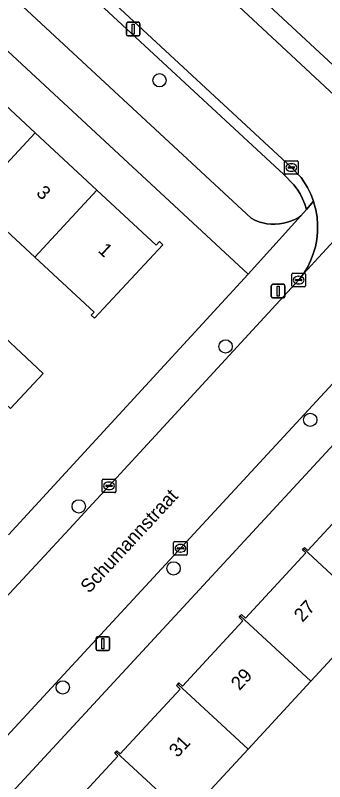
# Model space of a CAD drawing. Extents: x 159217 to 160349, y 381246 to 382172.
# Drawn here: x 159863.6 to 159886.4, y 381626.2 to 381682.6 of the extents above; entities that cross this region are included whole.
import ezdxf

# ---------------------------------------------------------------- set-up
doc = ezdxf.new("R2010")
doc.units = 0
for name, color, linetype in [('IMGEO_Boom', 7, 'Continuous'), ('IMGEO_Erf', 7, 'Continuous'), ('IMGEO_Groenvoorziening', 7, 'Continuous'), ('IMGEO_Kolk', 7, 'Continuous'), ('IMGEO_Lichtmast', 7, 'Continuous'), ('IMGEO_Openbare_ruimte_label', 7, 'Continuous'), ('IMGEO_Pand', 7, 'Continuous'), ('IMGEO_Pand_nummerreeks', 7, 'Continuous'), ('IMGEO_Rijbaan_lokaal_open', 7, 'Continuous'), ('IMGEO_Voetpad_open', 7, 'Continuous')]:
    doc.layers.add(name, color=color, linetype=linetype)

msp = doc.modelspace()

# ---------------------------------------------------------------- linework, layer by layer
at = {"layer": 'IMGEO_Boom'}
for centre in [(159874.244, 381677.802), (159879.105, 381658.226), (159885.331, 381652.827), (159868.303, 381646.46), (159875.279, 381641.9), (159867.126, 381633.143)]:
    msp.add_circle(centre, 0.489, dxfattribs=at)
at = {"layer": 'IMGEO_Erf'}
for points in [[(159863.151, 381644.371), (159880.768, 381663.542), (159835.227, 381705.82)], [(159861.22, 381660.394), (159865.699, 381656.236), (159863.295, 381653.647)], [(159891.859, 381656.228), (159840.577, 381600.766), (159843.162, 381598.335), (159836.759, 381591.155), (159854.989, 381574.45), (159863.492, 381583.729), (159861.622, 381585.458), (159864.266, 381588.318), (159866.785, 381591.042), (159868.655, 381589.313), (159872.741, 381593.716), (159870.871, 381595.445), (159873.515, 381598.305), (159876.034, 381601.029), (159877.904, 381599.3), (159881.961, 381603.666), (159884.605, 381606.525), (159884.405, 381606.71), (159882.189, 381604.314), (159880.519, 381605.858), (159882.735, 381608.254), (159885.254, 381610.979)], [(159866.725, 381623.25), (159871.192, 381628.08), (159870.948, 381628.305), (159871.032, 381628.395), (159871.117, 381628.487), (159871.363, 381628.259), (159875.765, 381633.019), (159875.491, 381633.273), (159875.584, 381633.374), (159875.677, 381633.475), (159875.939, 381633.233), (159880.379, 381638.034), (159880.095, 381638.297), (159880.188, 381638.398), (159880.281, 381638.498), (159880.569, 381638.231), (159885.009, 381643.033), (159884.757, 381643.266), (159884.835, 381643.35), (159884.915, 381643.437), (159885.157, 381643.213), (159889.636, 381648.057)], [(159889.991, 381638.583), (159885.38, 381633.596), (159880.754, 381628.592), (159876.175, 381623.64)]]:
    msp.add_lwpolyline(points, dxfattribs=at)
msp.add_lwpolyline([(159852.221, 381686.454), (159852.44, 381686.251), (159852.157, 381685.947), (159856.286, 381682.113), (159860.701, 381678.015), (159865.097, 381673.935), (159869.639, 381669.717), (159874.001, 381665.668), (159874.248, 381665.934), (159874.492, 381665.707), (159869.472, 381660.299), (159869.229, 381660.525), (159869.431, 381660.742), (159865.767, 381664.144), (159865.066, 381664.795), (159860.523, 381669.012), (159856.128, 381673.092), (159851.713, 381677.191), (159847.576, 381681.031), (159847.368, 381680.807), (159847.159, 381681.001), (159848.82, 381682.79)], close=True, dxfattribs=at)
at = {"layer": 'IMGEO_Groenvoorziening'}
for points in [[(159876.898, 381705.634), (159868.505, 381696.104), (159887.008, 381678.914), (159896.16, 381688.389)], [(159867.864, 381685.27), (159864.584, 381688.358), (159861.826, 381685.445), (159880.985, 381667.65), (159881.26, 381667.511), (159881.547, 381667.398), (159881.843, 381667.311), (159882.145, 381667.25), (159882.451, 381667.217), (159882.759, 381667.211), (159883.067, 381667.233), (159883.371, 381667.282), (159883.67, 381667.358), (159883.96, 381667.461), (159884.241, 381667.589), (159884.509, 381667.741), (159884.635, 381667.825), (159885.045, 381668.297), (159884.925, 381668.695), (159884.77, 381669.081), (159884.581, 381669.452), (159884.36, 381669.804), (159884.117, 381670.124), (159883.394, 381670.871)]]:
    msp.add_lwpolyline(points, close=True, dxfattribs=at)
at = {"layer": 'IMGEO_Kolk'}
for p, q in [((159883.436, 381670.959), (159883.436, 381671.811)), ((159883.511, 381671.885), (159884.363, 381671.885)), ((159883.695, 381671.379), (159883.695, 381671.391)), ((159884.133, 381671.342), (159883.735, 381671.342)), ((159883.738, 381671.428), (159884.136, 381671.428)), ((159883.924, 381671.665), (159883.949, 381671.665)), ((159884.179, 381671.391), (159884.179, 381671.379)), ((159884.437, 381671.811), (159884.437, 381670.959)), ((159884.363, 381670.885), (159883.511, 381670.885)), ((159883.947, 381671.105), (159883.922, 381671.105)), ((159883.977, 381662.68), (159883.977, 381663.532)), ((159884.052, 381663.606), (159884.904, 381663.606)), ((159884.978, 381663.532), (159884.978, 381662.68)), ((159884.236, 381663.1), (159884.236, 381663.112)), ((159884.674, 381663.063), (159884.276, 381663.063)), ((159884.279, 381663.149), (159884.677, 381663.149)), ((159884.465, 381663.386), (159884.49, 381663.386)), ((159884.72, 381663.112), (159884.72, 381663.1)), ((159884.904, 381662.606), (159884.052, 381662.606)), ((159884.488, 381662.826), (159884.463, 381662.826)), ((159870.033, 381647.542), (159870.033, 381648.394)), ((159870.108, 381648.468), (159870.96, 381648.468)), ((159870.521, 381648.248), (159870.546, 381648.248)), ((159871.034, 381648.394), (159871.034, 381647.542)), ((159870.292, 381647.962), (159870.292, 381647.974)), ((159870.73, 381647.925), (159870.332, 381647.925)), ((159870.335, 381648.011), (159870.733, 381648.011)), ((159870.544, 381647.688), (159870.519, 381647.688)), ((159870.776, 381647.974), (159870.776, 381647.962)), ((159870.96, 381647.468), (159870.108, 381647.468)), ((159875.286, 381642.948), (159875.286, 381643.8)), ((159875.361, 381643.874), (159876.213, 381643.874)), ((159876.287, 381643.8), (159876.287, 381642.948)), ((159875.545, 381643.368), (159875.545, 381643.38)), ((159875.983, 381643.331), (159875.585, 381643.331)), ((159875.588, 381643.417), (159875.986, 381643.417)), ((159875.774, 381643.654), (159875.799, 381643.654)), ((159876.029, 381643.38), (159876.029, 381643.368)), ((159876.213, 381642.874), (159875.361, 381642.874)), ((159875.797, 381643.094), (159875.772, 381643.094))]:
    msp.add_line(p, q, dxfattribs=at)
for points in [[(159883.436, 381670.959), (159883.436, 381671.811)], [(159883.511, 381671.885), (159884.363, 381671.885)], [(159884.437, 381671.811), (159884.437, 381670.959)], [(159884.363, 381670.885), (159883.511, 381670.885)], [(159883.977, 381662.68), (159883.977, 381663.532)], [(159884.052, 381663.606), (159884.904, 381663.606)], [(159884.978, 381663.532), (159884.978, 381662.68)], [(159884.904, 381662.606), (159884.052, 381662.606)], [(159870.033, 381647.542), (159870.033, 381648.394)], [(159870.108, 381648.468), (159870.96, 381648.468)], [(159871.034, 381648.394), (159871.034, 381647.542)], [(159870.96, 381647.468), (159870.108, 381647.468)], [(159875.286, 381642.948), (159875.286, 381643.8)], [(159875.361, 381643.874), (159876.213, 381643.874)], [(159876.287, 381643.8), (159876.287, 381642.948)], [(159876.213, 381642.874), (159875.361, 381642.874)]]:
    msp.add_lwpolyline(points, dxfattribs=at)
for centre, radius, start, end in [((159883.513, 381671.809), 0.0765, 91.552, 178.448), ((159883.513, 381671.809), 0.0765, 91.552, 178.448), ((159883.735, 381671.388), 0.0403, 85.8775, 175.7526), ((159883.732, 381671.378), 0.0366, 178.938, 274.7102), ((159884.136, 381671.385), 0.043, 264.8664, 352.4533), ((159884.14, 381671.39), 0.0386, 1.7309, 96.639), ((159884.361, 381671.809), 0.0765, 1.552, 88.448), ((159884.361, 381671.809), 0.0765, 1.552, 88.448), ((159883.513, 381670.961), 0.0765, 181.552, 268.448), ((159883.513, 381670.961), 0.0765, 181.552, 268.448), ((159884.361, 381670.961), 0.0765, 271.552, 358.448), ((159884.361, 381670.961), 0.0765, 271.552, 358.448), ((159884.054, 381663.53), 0.0765, 91.552, 178.448), ((159884.054, 381663.53), 0.0765, 91.552, 178.448), ((159884.902, 381663.53), 0.0765, 1.552, 88.448), ((159884.902, 381663.53), 0.0765, 1.552, 88.448), ((159884.276, 381663.109), 0.0403, 85.8775, 175.7526), ((159884.273, 381663.099), 0.0366, 178.938, 274.7102), ((159884.677, 381663.106), 0.043, 264.8664, 352.4533), ((159884.681, 381663.111), 0.0386, 1.7309, 96.639), ((159884.054, 381662.682), 0.0765, 181.552, 268.448), ((159884.054, 381662.682), 0.0765, 181.552, 268.448), ((159884.902, 381662.682), 0.0765, 271.552, 358.448), ((159884.902, 381662.682), 0.0765, 271.552, 358.448), ((159870.11, 381648.392), 0.0765, 91.552, 178.448), ((159870.11, 381648.392), 0.0765, 91.552, 178.448), ((159870.958, 381648.392), 0.0765, 1.552, 88.448), ((159870.958, 381648.392), 0.0765, 1.552, 88.448), ((159870.332, 381647.971), 0.0403, 85.8775, 175.7526), ((159870.329, 381647.961), 0.0366, 178.938, 274.7102), ((159870.733, 381647.968), 0.043, 264.8664, 352.4533), ((159870.737, 381647.973), 0.0386, 1.7309, 96.639), ((159870.11, 381647.544), 0.0765, 181.552, 268.448), ((159870.11, 381647.544), 0.0765, 181.552, 268.448), ((159870.958, 381647.544), 0.0765, 271.552, 358.448), ((159870.958, 381647.544), 0.0765, 271.552, 358.448), ((159875.363, 381643.798), 0.0765, 91.552, 178.448), ((159875.363, 381643.798), 0.0765, 91.552, 178.448), ((159876.211, 381643.798), 0.0765, 1.552, 88.448), ((159876.211, 381643.798), 0.0765, 1.552, 88.448), ((159875.585, 381643.377), 0.0403, 85.8775, 175.7526), ((159875.582, 381643.367), 0.0366, 178.938, 274.7102), ((159875.986, 381643.374), 0.043, 264.8664, 352.4533), ((159875.99, 381643.379), 0.0386, 1.7309, 96.639), ((159875.363, 381642.95), 0.0765, 181.552, 268.448), ((159875.363, 381642.95), 0.0765, 181.552, 268.448), ((159876.211, 381642.95), 0.0765, 271.552, 358.448), ((159876.211, 381642.95), 0.0765, 271.552, 358.448)]:
    msp.add_arc(centre, radius, start, end, dxfattribs=at)
for centre, major_axis, ratio, start_param, end_param in [((159883.923, 381671.385), (-0.387, 0.002), 0.722429, 4.712389, 7.853982), ((159883.948, 381671.385), (-0.39, 0.002), 0.717154, 1.570796, 4.712389), ((159884.464, 381663.106), (-0.387, 0.002), 0.722429, 4.712389, 7.853982), ((159884.489, 381663.106), (-0.39, 0.002), 0.717154, 1.570796, 4.712389), ((159870.52, 381647.968), (-0.387, 0.002), 0.722429, 4.712389, 7.853982), ((159870.545, 381647.968), (-0.39, 0.002), 0.717154, 1.570796, 4.712389), ((159875.773, 381643.374), (-0.387, 0.002), 0.722429, 4.712389, 7.853982), ((159875.798, 381643.374), (-0.39, 0.002), 0.717154, 1.570796, 4.712389)]:
    msp.add_ellipse(centre, major_axis=major_axis, ratio=ratio, start_param=start_param, end_param=end_param, dxfattribs=at)
at = {"layer": 'IMGEO_Lichtmast'}
for p, q in [((159871.911, 381682.066), (159872.701, 381682.066)), ((159872.701, 381682.066), (159871.911, 381682.066)), ((159871.811, 381681.166), (159871.811, 381681.966)), ((159871.811, 381681.966), (159871.811, 381681.166)), ((159872.801, 381681.966), (159872.801, 381681.166)), ((159872.801, 381681.166), (159872.801, 381681.966)), ((159872.701, 381681.066), (159871.911, 381681.066)), ((159871.911, 381681.066), (159872.701, 381681.066)), ((159882.467, 381661.893), (159882.467, 381662.693)), ((159882.467, 381662.693), (159882.467, 381661.893)), ((159882.567, 381662.793), (159883.357, 381662.793)), ((159883.357, 381662.793), (159882.567, 381662.793)), ((159883.457, 381662.693), (159883.457, 381661.893)), ((159883.457, 381661.893), (159883.457, 381662.693)), ((159883.357, 381661.793), (159882.567, 381661.793)), ((159882.567, 381661.793), (159883.357, 381661.793)), ((159869.585, 381635.961), (159869.585, 381636.761)), ((159869.585, 381636.761), (159869.585, 381635.961)), ((159869.685, 381636.861), (159870.475, 381636.861)), ((159870.475, 381636.861), (159869.685, 381636.861)), ((159870.575, 381636.761), (159870.575, 381635.961)), ((159870.575, 381635.961), (159870.575, 381636.761)), ((159870.475, 381635.861), (159869.685, 381635.861)), ((159869.685, 381635.861), (159870.475, 381635.861))]:
    msp.add_line(p, q, dxfattribs=at)
for points in [[(159872.231, 381681.941), (159872.381, 381681.941), (159872.381, 381681.191), (159872.231, 381681.191), (159872.231, 381681.941)], [(159882.887, 381662.668), (159883.037, 381662.668), (159883.037, 381661.918), (159882.887, 381661.918), (159882.887, 381662.668)], [(159870.005, 381636.736), (159870.155, 381636.736), (159870.155, 381635.986), (159870.005, 381635.986), (159870.005, 381636.736)]]:
    msp.add_lwpolyline(points, dxfattribs=at)
for centre, start, end in [((159871.911, 381681.966), 90, 180), ((159871.911, 381681.966), 90, 180), ((159872.701, 381681.966), 0, 90), ((159872.701, 381681.966), 360, 90), ((159871.911, 381681.166), 180, 270), ((159871.911, 381681.166), 180, 270), ((159872.701, 381681.166), 270, 0), ((159872.701, 381681.166), 270, 0), ((159882.567, 381662.693), 90, 180), ((159882.567, 381662.693), 90, 180), ((159883.357, 381662.693), 0, 90), ((159883.357, 381662.693), 360, 90), ((159882.567, 381661.893), 180, 270), ((159882.567, 381661.893), 180, 270), ((159883.357, 381661.893), 270, 0), ((159883.357, 381661.893), 270, 0), ((159869.685, 381636.761), 90, 180), ((159869.685, 381636.761), 90, 180), ((159870.475, 381636.761), 0, 90), ((159870.475, 381636.761), 360, 90), ((159869.685, 381635.961), 180, 270), ((159869.685, 381635.961), 180, 270), ((159870.475, 381635.961), 270, 0), ((159870.475, 381635.961), 270, 0)]:
    msp.add_arc(centre, 0.1, start, end, dxfattribs=at)
at = {"layer": 'IMGEO_Pand'}
for points in [[(159860.523, 381669.012), (159865.097, 381673.935), (159860.701, 381678.015), (159856.128, 381673.092)], [(159860.523, 381669.012), (159865.066, 381664.795), (159869.639, 381669.717), (159865.097, 381673.935)], [(159865.066, 381664.795), (159865.767, 381664.144), (159869.431, 381660.742), (159869.229, 381660.525), (159869.472, 381660.299), (159874.492, 381665.707), (159874.248, 381665.934), (159874.001, 381665.668), (159869.639, 381669.717)], [(159861.22, 381660.394), (159858.816, 381657.805), (159862.639, 381654.256), (159863.295, 381653.647), (159865.699, 381656.236)], [(159884.835, 381643.35), (159889.991, 381638.583), (159894.633, 381643.604), (159889.468, 381648.38), (159889.384, 381648.29), (159889.636, 381648.057), (159885.157, 381643.213), (159884.915, 381643.437)], [(159884.835, 381643.35), (159884.757, 381643.266), (159885.009, 381643.033), (159880.569, 381638.231), (159880.281, 381638.498), (159880.188, 381638.398), (159885.38, 381633.596), (159889.991, 381638.583)], [(159880.188, 381638.398), (159880.095, 381638.297), (159880.379, 381638.034), (159875.939, 381633.233), (159875.677, 381633.475), (159875.584, 381633.374), (159880.754, 381628.592), (159885.38, 381633.596)], [(159871.032, 381628.395), (159876.175, 381623.64), (159880.754, 381628.592), (159875.584, 381633.374), (159875.491, 381633.273), (159875.765, 381633.019), (159871.363, 381628.259), (159871.117, 381628.487)], [(159871.529, 381618.616), (159876.175, 381623.64), (159871.032, 381628.395), (159870.948, 381628.305), (159871.192, 381628.08), (159866.725, 381623.25), (159866.479, 381623.477), (159866.383, 381623.374)]]:
    msp.add_lwpolyline(points, close=True, dxfattribs=at)
at = {"layer": 'IMGEO_Rijbaan_lokaal_open'}
for points in [[(159887.797, 381676.051), (159849.425, 381711.746)], [(159868.376, 381685.818), (159883.919, 381671.407), (159884.656, 381670.645), (159884.835, 381670.392), (159885.124, 381669.917), (159885.369, 381669.419), (159885.569, 381668.9), (159885.602, 381668.798), (159885.74, 381668.27), (159885.831, 381667.732), (159885.873, 381667.188), (159885.866, 381666.642), (159885.811, 381666.099), (159885.707, 381665.563), (159885.556, 381665.038), (159885.359, 381664.529), (159885.117, 381664.04), (159884.832, 381663.574), (159896.024, 381675.732)], [(159838.508, 381602.939), (159860.89, 381627.268), (159889.697, 381658.416), (159901.473, 381671.232), (159904.994, 381675.037), (159899.862, 381679.876), (159896.235, 381675.927), (159896.024, 381675.732), (159884.832, 381663.574), (159884.507, 381663.136), (159872.787, 381650.412), (159870.779, 381648.232), (159867.597, 381644.778), (159865.477, 381642.489), (159862.906, 381639.713), (159853.087, 381629.109), (159835.145, 381609.655)]]:
    msp.add_lwpolyline(points, dxfattribs=at)
at = {"layer": 'IMGEO_Voetpad_open'}
for points in [[(159847.09, 381717.249), (159847.097, 381717.43), (159847.127, 381717.678), (159847.179, 381717.923), (159847.252, 381718.162), (159847.346, 381718.393), (159847.461, 381718.616), (159847.595, 381718.827), (159844.822, 381716.038), (159849.425, 381711.746), (159887.797, 381676.051), (159888.186, 381675.685), (159888.607, 381675.356), (159889.055, 381675.065), (159889.527, 381674.816), (159890.02, 381674.609), (159890.529, 381674.448), (159891.05, 381674.332), (159893.779, 381677.737)], [(159835.227, 381705.82), (159880.768, 381663.542), (159884.635, 381667.825), (159884.509, 381667.741), (159884.241, 381667.589), (159883.96, 381667.461), (159883.67, 381667.358), (159883.371, 381667.282), (159883.067, 381667.233), (159882.759, 381667.211), (159882.451, 381667.217), (159882.145, 381667.25), (159881.843, 381667.311), (159881.547, 381667.398), (159881.26, 381667.511), (159880.985, 381667.65), (159861.826, 381685.445)], [(159888.492, 381677.536), (159887.008, 381678.914), (159868.505, 381696.104)], [(159867.864, 381685.27), (159883.394, 381670.871), (159884.117, 381670.124), (159884.36, 381669.804), (159884.581, 381669.452), (159884.77, 381669.081), (159884.925, 381668.695), (159885.045, 381668.297), (159885.569, 381668.9), (159885.369, 381669.419), (159885.124, 381669.917), (159884.835, 381670.392), (159884.656, 381670.645), (159883.919, 381671.407), (159868.376, 381685.818)], [(159862.906, 381639.713), (159865.477, 381642.489), (159867.597, 381644.778), (159870.779, 381648.232), (159872.787, 381650.412), (159884.507, 381663.136), (159884.832, 381663.574), (159885.117, 381664.04), (159885.359, 381664.529), (159885.556, 381665.038), (159885.707, 381665.563), (159885.811, 381666.099), (159885.866, 381666.642), (159885.873, 381667.188), (159885.831, 381667.732), (159885.74, 381668.27), (159885.602, 381668.798), (159885.569, 381668.9), (159885.045, 381668.297), (159884.635, 381667.825), (159880.768, 381663.542), (159863.151, 381644.371)], [(159889.697, 381658.416), (159860.89, 381627.268), (159838.508, 381602.939)], [(159840.577, 381600.766), (159891.859, 381656.228)]]:
    msp.add_lwpolyline(points, dxfattribs=at)

# ---------------------------------------------------------------- texts
at = {"layer": 'IMGEO_Openbare_ruimte_label'}
msp.add_text('Schumannstraat', height=1, rotation=47.2291, dxfattribs=at).set_placement((159869.063, 381640.008))
at = {"layer": 'IMGEO_Pand_nummerreeks'}
for s, rotation, p in [('3', 317.1278, (159865.12, 381669.437)), ('1', 317.1278, (159869.665, 381665.219)), ('27', 47.2849, (159884.761, 381637.888)), ('29', 47.2849, (159880.128, 381632.87)), ('31', 47.2849, (159875.573, 381627.935))]:
    msp.add_text(s, height=1, rotation=rotation, dxfattribs=at).set_placement(p)

doc.saveas('drawing.dxf')
